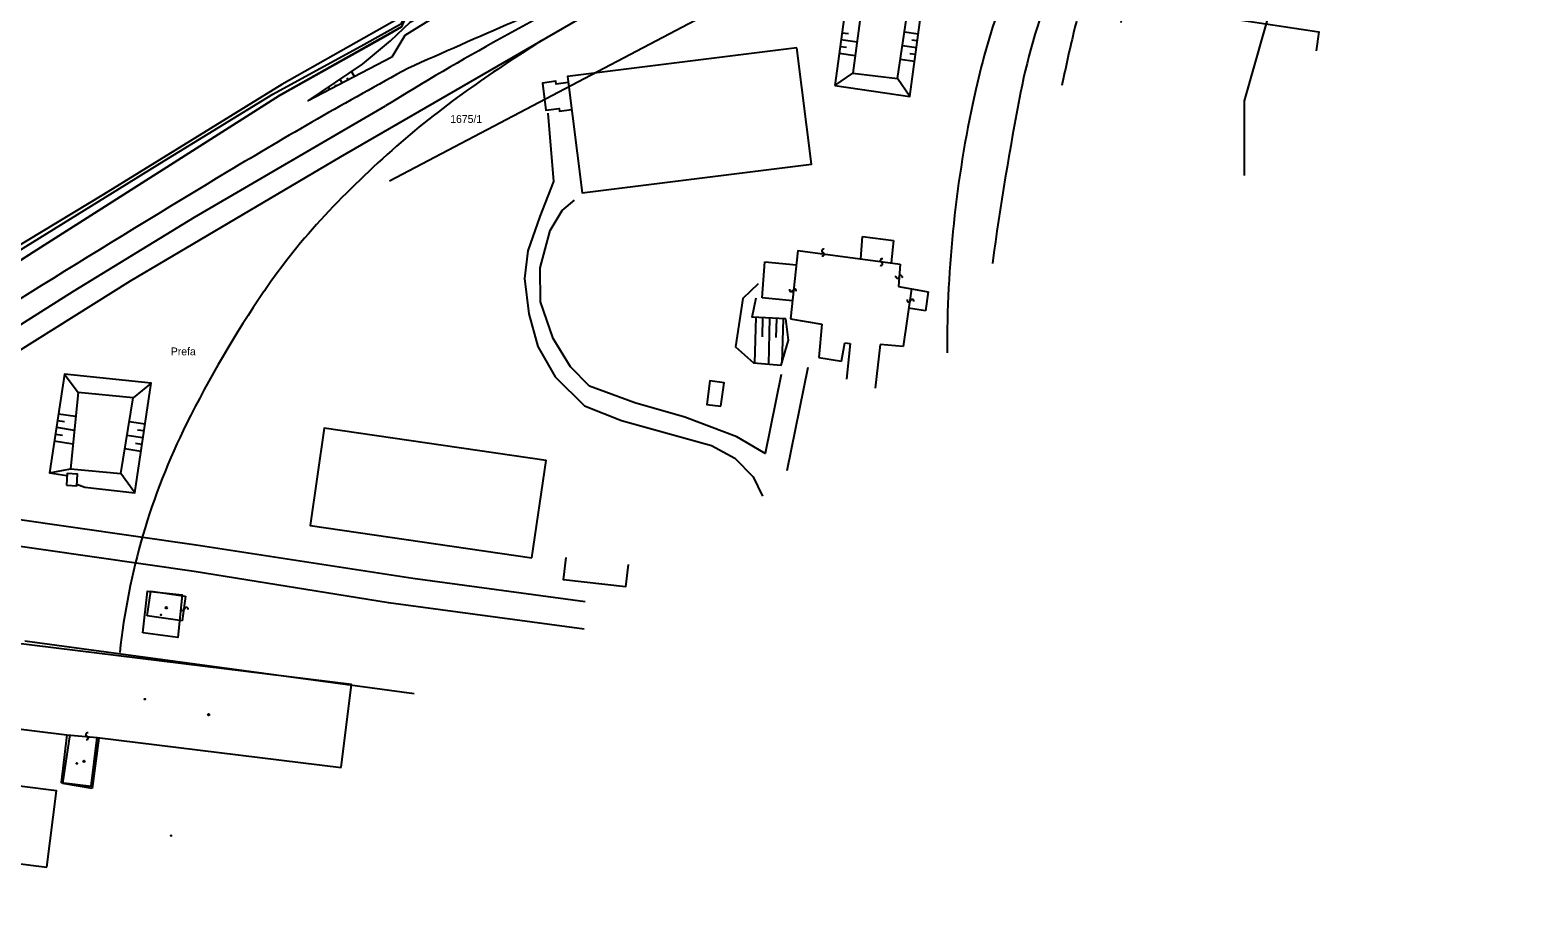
# Model space of a CAD drawing. Extents: x -469926 to -462499, y -1098642 to -1092733.
# Drawn here: x -463305.5 to -462977.1, y -1094197 to -1094008 of the extents above; entities that cross this region are included whole.
import ezdxf

# ---------------------------------------------------------------- set-up
doc = ezdxf.new("R2010")
doc.units = 0
for name, color, linetype in [('Vrstva 1', 7, 'Continuous'), ('Vrstva 11', 7, 'Continuous'), ('Vrstva 12', 7, 'Continuous'), ('Vrstva 13', 7, 'Continuous'), ('Vrstva 14', 7, 'Continuous'), ('Vrstva 48', 7, 'Continuous'), ('Vrstva 50', 7, 'Continuous'), ('Vrstva 51', 7, 'Continuous'), ('Vrstva 55', 7, 'Continuous'), ('Vrstva 62', 7, 'Continuous'), ('Vrstva 8', 7, 'Continuous')]:
    doc.layers.add(name, color=color, linetype=linetype)

msp = doc.modelspace()

# ---------------------------------------------------------------- linework, layer by layer
at = {"layer": 'Vrstva 1'}
for p, q in [((-463033.54, -1093996.69), (-463041.06, -1094023.43)), ((-463251.18, -1094022.26), (-463228.11, -1094009.33)), ((-463228.11, -1094009.33), (-463224.57, -1094007.3)), ((-463304.84, -1094056.41), (-463251.18, -1094022.26)), ((-463041.06, -1094023.43), (-463041.06, -1094039.67)), ((-463124.56, -1094057.85), (-463124.18, -1094052.98)), ((-463124.18, -1094052.98), (-463117.43, -1094053.85)), ((-463117.43, -1094053.85), (-463117.96, -1094058.72)), ((-463384.44, -1094107.38), (-463304.84, -1094056.41)), ((-463146.08, -1094066.3), (-463145.45, -1094058.48)), ((-463145.45, -1094058.48), (-463138.59, -1094059.13)), ((-463138.26, -1094056.04), (-463139.88, -1094070.93)), ((-463138.26, -1094056.04), (-463115.99, -1094058.98)), ((-463115.99, -1094058.98), (-463116.37, -1094063.86)), ((-463116.37, -1094063.86), (-463113.55, -1094064.36)), ((-463113.55, -1094064.36), (-463115.37, -1094076.94)), ((-463113.56, -1094064.36), (-463109.92, -1094064.99)), ((-463109.92, -1094064.99), (-463110.49, -1094069.18)), ((-463139.45, -1094066.96), (-463146.08, -1094066.3)), ((-463139.88, -1094070.93), (-463133.07, -1094072.06)), ((-463110.49, -1094069.18), (-463114.16, -1094068.6)), ((-463133.07, -1094072.06), (-463133.69, -1094079.32)), ((-463128.75, -1094080.13), (-463128.06, -1094076.13)), ((-463128.06, -1094076.13), (-463126.87, -1094076.25)), ((-463126.87, -1094076.25), (-463127.69, -1094084.07)), ((-463120.37, -1094076.5), (-463121.43, -1094086.01)), ((-463115.37, -1094076.94), (-463120.37, -1094076.5)), ((-463133.69, -1094079.32), (-463128.75, -1094080.13)), ((-463279.96, -1094135.59), (-463279.18, -1094130.23)), ((-463279.18, -1094130.23), (-463271.62, -1094131.32)), ((-463271.62, -1094131.32), (-463272.4, -1094136.69)), ((-463272.4, -1094136.69), (-463279.96, -1094135.59)), ((-463306.63, -1094140.99), (-463221.85, -1094152.52)), ((-463298.34, -1094172.11), (-463296.73, -1094161.41)), ((-463290.53, -1094162.25), (-463291.99, -1094173.18)), ((-463291.99, -1094173.18), (-463298.34, -1094172.11))]:
    msp.add_line(p, q, dxfattribs=at)
for points in [[(-463194.15, -1094010.35), (-463163.43, -1093992.47), (-463142.6, -1093980.46), (-463135.14, -1093975.66)], [(-463308.15, -1094078.03), (-463283.6, -1094062.64), (-463237.89, -1094035.65), (-463194.15, -1094010.35)], [(-463336.6, -1094090.47), (-463296.01, -1094064.85), (-463269.69, -1094048.76), (-463228.06, -1094024.49)]]:
    msp.add_lwpolyline(points, dxfattribs=at)
for centre, radius, start, end in [((-462958.04, -1094037.88), 123.71, 156.9084, 166.3216), ((-462896.06, -1094563.47), 633.03, 116.38148, 121.63234), ((-461934.34, -1096912.87), 3170.33, 113.08353, 113.98784), ((-462958.05, -1094047.4), 134.23, 157.8016, 168.9377), ((-462937.51, -1094057.62), 166.13, 160.6368, 167.7053), ((-462818.03, -1094071.96), 267.8, 166.3216, 168.8375), ((-462990.52, -1094331.95), 380.65, 122.341, 125.0828), ((-462688.66, -1094993.76), 1114.03, 118.67473, 120.99991), ((-463095.93, -1094181.88), 197.26, 125.0828, 131.1415), ((-462846.02, -1094077.56), 259.78, 167.7053, 180.1613), ((-462473.52, -1094142.13), 627.93, 168.93767, 172.37618), ((-463082.53, -1094197.21), 217.62, 131.1415, 136.8626), ((-461718.39, -1096608.56), 2997.92, 120.99991, 122.81862), ((-463142.19, -1094141.31), 135.85, 136.8626, 145.7975), ((-463049.24, -1094204.49), 248.25, 145.7975, 153.5007), ((-463140.77, -1094158.85), 145.98, 153.5007, 173.9792)]:
    msp.add_arc(centre, radius, start, end, dxfattribs=at)
at = {"layer": 'Vrstva 11'}
msp.add_lwpolyline([(-462825.92, -1093810.65), (-462891.33, -1093837.92), (-462920.92, -1093850.65), (-462957.04, -1093869.44), (-463025.15, -1093908.47), (-463025.15, -1093908.47), (-463025.15, -1093908.47), (-463074.5, -1093937.68), (-463080.95, -1093927.76), (-463080.95, -1093927.76), (-463209.62, -1093998.96), (-463213.92, -1093998.96), (-463220.26, -1094002.74), (-463223.3, -1094004.26), (-463224.57, -1094007.3), (-463251.18, -1094022.26), (-463251.18, -1094022.26), (-463304.84, -1094056.41), (-463304.84, -1094056.41), (-463384.44, -1094107.38), (-463477.59, -1094166.56), (-463491.54, -1094172.65), (-463497.62, -1094173.66), (-463534.37, -1094196.99)], dxfattribs=at)
at = {"layer": 'Vrstva 12'}
for points in [[(-463325.02, -1094066.83), (-463306.42, -1094055.15), (-463276.26, -1094036.52), (-463252.59, -1094021.97), (-463232.8, -1094011.18), (-463224.61, -1094006.6), (-463223.08, -1094003.01), (-463215.63, -1093998.63), (-463211.56, -1093999.38), (-463177.18, -1093980.27), (-463144.59, -1093962.65), (-463116.72, -1093947.27), (-463100.05, -1093937.94)], [(-463282.7, -1094108.8), (-463279.13, -1094084.94), (-463297.98, -1094082.92), (-463301.28, -1094104.43)], [(-463293.6, -1094107.57), (-463282.7, -1094108.8)]]:
    msp.add_lwpolyline(points, dxfattribs=at)
at = {"layer": 'Vrstva 13'}
for points in [[(-463192.75, -1094026.12), (-463191.53, -1094040.97), (-463194.49, -1094048.62), (-463197.1, -1094056.12), (-463197.78, -1094062.14), (-463196.84, -1094069.84), (-463194.92, -1094076.93), (-463191.15, -1094083.51), (-463184.74, -1094089.83), (-463176.67, -1094093.02), (-463157.12, -1094098.48), (-463151.99, -1094101.22), (-463148.03, -1094105.33), (-463146, -1094109.53)], [(-463141.94, -1094083.02), (-463145.38, -1094100.22), (-463151.56, -1094096.59), (-463162.89, -1094092.29), (-463173.79, -1094089.16), (-463183.69, -1094085.53), (-463187.79, -1094081.38), (-463191.6, -1094075.19), (-463194.34, -1094067.23), (-463194.42, -1094059.8), (-463192.22, -1094051.69), (-463189.62, -1094047.29), (-463186.93, -1094045.05)], [(-463136.14, -1094081.53), (-463140.72, -1094104.03)], [(-463389.75, -1094156.48), (-463380.86, -1094140.69), (-463372.89, -1094128.53), (-463368.49, -1094123.07), (-463369.38, -1094121.67), (-463348.35, -1094106.05), (-463344.4, -1094110.54), (-463309.72, -1094114.29), (-463269.34, -1094120.14), (-463222.12, -1094127.39), (-463184.57, -1094132.47)], [(-463184.84, -1094138.48), (-463227.45, -1094132.77), (-463269.77, -1094125.89), (-463313.72, -1094119.62), (-463322.76, -1094126.39), (-463327.17, -1094166.26)]]:
    msp.add_lwpolyline(points, dxfattribs=at)
at = {"layer": 'Vrstva 14'}
for points in [[(-463067.84, -1094006.38), (-463067.18, -1094001.99), (-463024.79, -1094008.4), (-463025.41, -1094012.55)], [(-463188.29, -1094019.45), (-463190.92, -1094019.78), (-463190.99, -1094019.18), (-463193.92, -1094019.55), (-463193.18, -1094025.45), (-463190.26, -1094025.08), (-463190.18, -1094025.68), (-463187.55, -1094025.35)], [(-463175.22, -1094124.39), (-463175.79, -1094129.29), (-463189.32, -1094127.71), (-463188.75, -1094122.84)], [(-463297.46, -1094161.46), (-463298.74, -1094171.9), (-463292.2, -1094172.7), (-463290.89, -1094162.06)]]:
    msp.add_lwpolyline(points, dxfattribs=at)
for points in [[(-463138.48, -1094011.88), (-463188.45, -1094018.13), (-463185.28, -1094043.46), (-463135.31, -1094037.21)], [(-463155.05, -1094089.95), (-463154.36, -1094084.84), (-463157.43, -1094084.43), (-463158.11, -1094089.54)], [(-463196.19, -1094122.93), (-463193.11, -1094101.78), (-463241.41, -1094094.73), (-463244.5, -1094115.87)], [(-463297.56, -1094107.15), (-463295.3, -1094107.26), (-463295.18, -1094104.71), (-463297.44, -1094104.61)], [(-463280.92, -1094139.28), (-463279.9, -1094130.21), (-463272.36, -1094130.99), (-463273.32, -1094140.26)], [(-463237.73, -1094168.58), (-463235.51, -1094150.52), (-463318.78, -1094140.31), (-463321.02, -1094158.57), (-463297.46, -1094161.46), (-463290.89, -1094162.06)], [(-463301.84, -1094190.29), (-463299.75, -1094173.67), (-463367.09, -1094165.21), (-463369.18, -1094181.82)]]:
    msp.add_lwpolyline(points, close=True, dxfattribs=at)
for centre in [(-463275.82, -1094133.82), (-463266.61, -1094157.08), (-463293.74, -1094167.25)]:
    msp.add_circle(centre, 0.175, dxfattribs=at)
at = {"layer": 'Vrstva 48'}
for points in [[(-463128.69, -1094008.59), (-463127.29, -1094008.78)], [(-463112.08, -1094008.9), (-463115.08, -1094008.5)], [(-463129.09, -1094011.56), (-463127.69, -1094011.75)], [(-463128.89, -1094010.07), (-463125.38, -1094010.55)], [(-463112.47, -1094011.88), (-463115.53, -1094011.47)], [(-463112.27, -1094010.39), (-463113.49, -1094010.23)], [(-463129.29, -1094013.05), (-463125.77, -1094013.52)], [(-463112.87, -1094014.85), (-463115.97, -1094014.44)], [(-463112.67, -1094013.36), (-463113.9, -1094013.2)], [(-463237.54, -1094019.54), (-463237.97, -1094018.71)], [(-463236.2, -1094018.85), (-463236.41, -1094018.46)], [(-463234.87, -1094018.16), (-463235.46, -1094017.03)], [(-463240.2, -1094020.93), (-463240.47, -1094020.4)], [(-463238.87, -1094020.24), (-463239.01, -1094019.96)], [(-463147.42, -1094070.53), (-463147.71, -1094080.54)], [(-463145.95, -1094070.65), (-463146.07, -1094074.83)], [(-463144.44, -1094070.75), (-463144.7, -1094080.75)], [(-463142.93, -1094070.82), (-463143.05, -1094074.98)], [(-463141.47, -1094070.89), (-463141.76, -1094080.47)], [(-463299.76, -1094094.52), (-463295.87, -1094095.12)], [(-463299.53, -1094093.04), (-463298.01, -1094093.27)], [(-463299.3, -1094091.56), (-463295.57, -1094092.13)], [(-463280.46, -1094093.84), (-463283.91, -1094093.32)], [(-463300.21, -1094097.49), (-463296.17, -1094098.11)], [(-463300.21, -1094097.49), (-463296.17, -1094098.11)], [(-463299.99, -1094096.01), (-463298.4, -1094096.25)], [(-463280.9, -1094096.8), (-463284.39, -1094096.28)], [(-463281.13, -1094098.29), (-463282.53, -1094098.08)], [(-463281.13, -1094098.29), (-463282.53, -1094098.08)], [(-463280.68, -1094095.32), (-463282.07, -1094095.11)], [(-463281.35, -1094099.77), (-463284.87, -1094099.24)]]:
    msp.add_lwpolyline(points, dxfattribs=at)
at = {"layer": 'Vrstva 51'}
for centre, radius, start, end in [((-463132.91, -1094056.83), 0.376, 245.5048, 71.8159), ((-463132.68, -1094056.12), 0.377, 64.8287, 252.492), ((-463120.2, -1094058.9), 0.376, 245.5048, 71.8159), ((-463119.97, -1094058.18), 0.377, 64.8287, 252.492), ((-463116.62, -1094061.68), 0.376, 160.5016, 346.8127), ((-463115.89, -1094061.85), 0.377, 339.8255, 167.4887), ((-463139.72, -1094064.6), 0.376, 160.5016, 346.8127), ((-463138.99, -1094064.77), 0.377, 339.8255, 167.4887), ((-463114.13, -1094066.85), 0.376, 160.5016, 346.8127), ((-463113.39, -1094067.02), 0.377, 339.8255, 167.4887), ((-463272.21, -1094134.05), 0.376, 169.3404, 355.6515), ((-463271.45, -1094134.1), 0.377, 348.6643, 176.3275), ((-463292.96, -1094161.43), 0.377, 67.2343, 254.8975), ((-463293.16, -1094162.16), 0.376, 247.9104, 74.2215)]:
    msp.add_arc(centre, radius, start, end, dxfattribs=at)
at = {"layer": 'Vrstva 55'}
for points in [[(-463325.02, -1094066.83), (-463306.42, -1094055.15), (-463276.26, -1094036.52), (-463252.59, -1094021.97), (-463232.8, -1094011.18), (-463224.61, -1094006.6), (-463223.08, -1094003.01), (-463215.63, -1093998.63), (-463211.56, -1093999.38), (-463177.18, -1093980.27), (-463144.59, -1093962.65), (-463116.72, -1093947.27), (-463100.05, -1093937.94)], [(-463308.15, -1094078.03), (-463283.6, -1094062.64), (-463237.89, -1094035.65), (-463194.15, -1094010.35)], [(-463336.6, -1094090.47), (-463296.01, -1094064.85), (-463269.69, -1094048.76), (-463228.06, -1094024.49)], [(-463293.6, -1094107.57), (-463282.7, -1094108.8), (-463279.13, -1094084.94), (-463297.98, -1094082.92), (-463301.28, -1094104.43), (-463297.48, -1094104.98)], [(-463282.7, -1094108.8), (-463279.13, -1094084.94), (-463297.98, -1094082.92), (-463301.28, -1094104.43)], [(-463297.98, -1094082.92), (-463295.04, -1094086.92)], [(-463299.76, -1094094.52), (-463295.87, -1094095.12)], [(-463299.53, -1094093.04), (-463298.01, -1094093.27)], [(-463299.3, -1094091.56), (-463295.57, -1094092.13)], [(-463299.99, -1094096.01), (-463298.4, -1094096.25)], [(-463280.9, -1094096.8), (-463284.39, -1094096.28)], [(-463281.35, -1094099.77), (-463284.87, -1094099.24)], [(-463301.28, -1094104.43), (-463296.72, -1094103.55)], [(-463282.7, -1094108.8), (-463285.73, -1094104.56)], [(-463389.75, -1094156.48), (-463380.86, -1094140.69), (-463372.89, -1094128.53), (-463368.49, -1094123.07), (-463369.38, -1094121.67), (-463348.35, -1094106.05), (-463344.4, -1094110.54), (-463309.72, -1094114.29), (-463269.34, -1094120.14), (-463222.12, -1094127.39), (-463184.57, -1094132.47)], [(-463295.31, -1094106.9), (-463293.6, -1094107.57)], [(-463293.6, -1094107.57), (-463282.7, -1094108.8)], [(-463184.84, -1094138.48), (-463227.45, -1094132.77), (-463269.77, -1094125.89), (-463313.72, -1094119.62), (-463322.76, -1094126.39), (-463327.17, -1094166.26)], [(-463297.46, -1094161.46), (-463298.74, -1094171.9), (-463292.2, -1094172.7), (-463290.89, -1094162.06)]]:
    msp.add_lwpolyline(points, dxfattribs=at)
for points in [[(-463296.72, -1094103.55), (-463285.73, -1094104.56), (-463283.07, -1094088.09), (-463295.04, -1094086.92)], [(-463297.56, -1094107.15), (-463295.3, -1094107.26), (-463295.18, -1094104.71), (-463297.44, -1094104.61)], [(-463280.92, -1094139.28), (-463279.9, -1094130.21), (-463272.36, -1094130.99), (-463273.32, -1094140.26)], [(-463237.73, -1094168.58), (-463235.51, -1094150.52), (-463318.78, -1094140.31), (-463321.02, -1094158.57), (-463297.46, -1094161.46), (-463290.89, -1094162.06)], [(-463301.84, -1094190.29), (-463299.75, -1094173.67), (-463367.09, -1094165.21), (-463369.18, -1094181.82)]]:
    msp.add_lwpolyline(points, close=True, dxfattribs=at)
for centre in [(-463276.98, -1094135.36), (-463280.48, -1094153.72), (-463295.33, -1094167.71), (-463274.8, -1094183.44)]:
    msp.add_circle(centre, 0.0873, dxfattribs=at)
for centre, radius, start, end in [((-462990.52, -1094331.95), 380.65, 122.341, 125.0828), ((-462688.66, -1094993.76), 1114.03, 118.67473, 120.99991), ((-463095.93, -1094181.88), 197.26, 125.0828, 131.1415), ((-463082.53, -1094197.21), 217.62, 131.1415, 136.8626), ((-461718.39, -1096608.56), 2997.92, 120.99991, 122.81862), ((-463142.19, -1094141.31), 135.85, 136.8626, 145.7975), ((-463049.24, -1094204.49), 248.25, 145.7975, 153.5007), ((-463140.77, -1094158.85), 145.98, 153.5007, 173.9792)]:
    msp.add_arc(centre, radius, start, end, dxfattribs=at)
at = {"layer": 'Vrstva 62'}
for points in [[(-463082.82, -1093928.07), (-463073.65, -1093922.81), (-463059.74, -1093915.88), (-463075.27, -1093926.93), (-463095.75, -1093937.38), (-463117.3, -1093946.92), (-463147.64, -1093963.67), (-463186.08, -1093984.65), (-463212.11, -1093998.05), (-463250.68, -1094019.88), (-463289.5, -1094043.79), (-463326.42, -1094066.09), (-463332.85, -1094067.7), (-463336.7, -1094066.83), (-463340.91, -1094065.32)], [(-463095.75, -1093937.38), (-463112.82, -1093948.29), (-463139.93, -1093964.29), (-463150.89, -1093972.47), (-463153.6, -1093976.29), (-463157.07, -1093979.43), (-463165.98, -1093983.43), (-463174.25, -1093986.52), (-463187.7, -1093993.58), (-463210.83, -1094004.73), (-463216.82, -1094004.88), (-463223.9, -1094009.23), (-463226.69, -1094013.91), (-463244.95, -1094023.4), (-463233.09, -1094015.44), (-463227.03, -1094010.35), (-463222.75, -1094006.27), (-463214.27, -1094001.28), (-463208.7, -1094001.04), (-463176.8, -1093984.42), (-463155.91, -1093973.02), (-463141.86, -1093962.7), (-463117.3, -1093946.92)], [(-463130.24, -1094020.11), (-463126.28, -1094017.43)], [(-463113.89, -1094022.48), (-463116.59, -1094018.55)], [(-463146.93, -1094063.27), (-463150.27, -1094066.47), (-463151.89, -1094076.97), (-463147.98, -1094080.51), (-463141.92, -1094080.98), (-463140.29, -1094075.53), (-463140.91, -1094070.91)], [(-463140.91, -1094070.91), (-463148.21, -1094070.51), (-463147.34, -1094066.3)], [(-463293.6, -1094107.57), (-463282.7, -1094108.8), (-463279.13, -1094084.94), (-463297.98, -1094082.92), (-463301.28, -1094104.43), (-463297.48, -1094104.98)], [(-463297.98, -1094082.92), (-463295.04, -1094086.92)], [(-463279.13, -1094084.94), (-463283.07, -1094088.09)], [(-463301.28, -1094104.43), (-463296.72, -1094103.55)], [(-463282.7, -1094108.8), (-463285.73, -1094104.56)], [(-463295.31, -1094106.9), (-463293.6, -1094107.57)]]:
    msp.add_lwpolyline(points, dxfattribs=at)
for points in [[(-463130.24, -1094020.11), (-463113.89, -1094022.48), (-463111.01, -1094000.9), (-463127.36, -1093998.75)], [(-463124.36, -1094002.76), (-463126.28, -1094017.43), (-463116.59, -1094018.55), (-463114.41, -1094004)], [(-463296.72, -1094103.55), (-463285.73, -1094104.56), (-463283.07, -1094088.09), (-463295.04, -1094086.92)]]:
    msp.add_lwpolyline(points, close=True, dxfattribs=at)
at = {"layer": 'Vrstva 8'}
msp.add_line((-463227.22, -1094040.87), (-463103.62, -1093975.81), dxfattribs=at)

# ---------------------------------------------------------------- texts
at = {"layer": 'Vrstva 50'}
for s, p in [('1675/1', (-463213.99, -1094028.24)), ('Prefa', (-463274.84, -1094078.84))]:
    msp.add_text(s, height=1.7, dxfattribs=at).set_placement(p)

doc.saveas('drawing.dxf')
